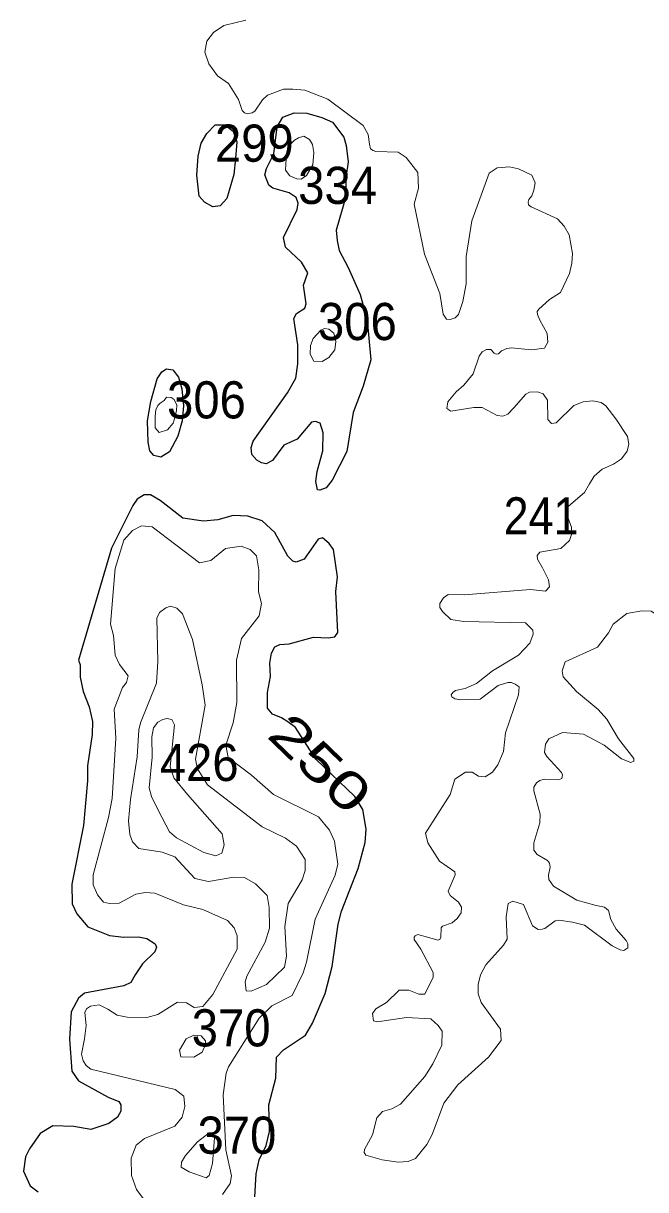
# Model space of a CAD drawing. Extents: x 499.9 to 555.3, y 9281.5 to 9336.8.
# Drawn here: x 507.77 to 510.44, y 9305.46 to 9310.48 of the extents above; entities that cross this region are included whole.
import ezdxf
from ezdxf.enums import TextEntityAlignment as Align

# ---------------------------------------------------------------- set-up
doc = ezdxf.new("R2010")
doc.units = 0
doc.header["$LTSCALE"] = 0.064
doc.layers.add('1', color=7, linetype='Continuous', lineweight=25)
doc.layers.add('2', color=7, linetype='Continuous', lineweight=13)
doc.layers.add('21', color=7, linetype='Continuous')
doc.layers.add('61', color=7, linetype='Continuous')

msp = doc.modelspace()

# ---------------------------------------------------------------- linework, layer by layer
at = {"layer": '1'}
for points in [[(508.9418, 9309.2272), (508.9771, 9309.2509), (508.9834, 9309.2693), (508.9721, 9309.3488), (508.9908, 9309.403), (508.9622, 9309.4485), (508.8943, 9309.5123), (508.885, 9309.5548), (508.9444, 9309.6744), (508.9489, 9309.7028), (508.9394, 9309.7265), (508.9102, 9309.7462), (508.8398, 9309.7664), (508.8227, 9309.7796), (508.8053, 9309.8238), (508.8118, 9309.8508), (508.8438, 9309.9141), (508.8577, 9310.0311), (508.8825, 9310.072), (508.9313, 9310.0912), (508.9861, 9310.0899), (509.0507, 9310.0715), (509.0958, 9310.0514), (509.1446, 9309.9867), (509.1556, 9309.95), (509.1634, 9309.8808), (509.1537, 9309.8108), (509.1534, 9309.73), (509.1124, 9309.5862), (509.1166, 9309.541), (509.1242, 9309.4981), (509.1636, 9309.4257), (509.215, 9309.3091), (509.2448, 9309.1988), (509.2615, 9309.0283), (509.2284, 9308.9141), (509.1857, 9308.8016), (509.1572, 9308.6338), (509.0954, 9308.5098), (509.0695, 9308.4766), (509.0421, 9308.4665), (509.0316, 9308.4692), (509.025, 9308.5038), (509.0296, 9308.548), (509.0548, 9308.6369), (509.0562, 9308.7141), (509.0434, 9308.7555), (509.0227, 9308.7621), (509.0056, 9308.7596), (508.9436, 9308.6868), (508.8862, 9308.6608), (508.8381, 9308.5954), (508.8103, 9308.5807), (508.7906, 9308.5842), (508.7712, 9308.596), (508.7486, 9308.6208), (508.7464, 9308.6509), (508.7552, 9308.6782), (508.9027, 9308.8857), (508.9389, 9308.9498), (508.9476, 9309.0108), (508.9476, 9309.0926), (508.9292, 9309.2061)], [(508.5177, 9309.9052), (508.5317, 9309.9602), (508.5553, 9310.0019), (508.5918, 9310.0393), (508.6335, 9310.0387), (508.669, 9310.0123), (508.6845, 9309.9669), (508.6789, 9309.8939), (508.6721, 9309.8253), (508.6414, 9309.7218), (508.6124, 9309.6912), (508.5813, 9309.6868), (508.5458, 9309.7063), (508.5231, 9309.7319), (508.513, 9309.8221)], [(508.4306, 9308.6989), (508.3958, 9308.6322), (508.3583, 9308.6097), (508.3283, 9308.6163), (508.3106, 9308.636), (508.3038, 9308.6736), (508.2999, 9308.7653), (508.3149, 9308.8486), (508.3414, 9308.946), (508.3622, 9308.9757), (508.3827, 9308.989), (508.4099, 9308.9845), (508.4343, 9308.9535), (508.4484, 9308.9037), (508.455, 9308.8304), (508.4494, 9308.7656)]]:
    msp.add_lwpolyline(points, close=True, dxfattribs=at)
for points in [[(508.8772, 9307.4868), (508.8385, 9307.5027), (508.8162, 9307.5294), (508.8167, 9307.5969), (508.8292, 9307.6653), (508.8263, 9307.7226), (508.8343, 9307.766), (508.8483, 9307.7934), (508.8704, 9307.8035), (508.9093, 9307.8056), (509.0151, 9307.8351), (509.0776, 9307.831), (509.1065, 9307.8366), (509.1185, 9307.8542), (509.1111, 9308.0306), (509.1172, 9308.0942), (509.0999, 9308.212), (509.0821, 9308.2376), (509.0538, 9308.2617), (509.0344, 9308.2564), (508.9739, 9308.1699), (508.9403, 9308.1571), (508.925, 9308.1609), (508.9048, 9308.1835), (508.8484, 9308.2844), (508.7933, 9308.3351), (508.7314, 9308.3557), (508.669, 9308.3576), (508.6025, 9308.3401), (508.5417, 9308.334), (508.4525, 9308.3469), (508.3556, 9308.4223), (508.3131, 9308.4464), (508.2859, 9308.4477), (508.2564, 9308.4286), (508.2369, 9308.4015), (508.1454, 9308.2175), (508.003, 9307.7362), (508.011, 9307.7161), (508.0113, 9307.6629), (508.0235, 9307.6006), (508.0496, 9307.534), (508.0635, 9307.4719), (508.0623, 9307.415), (508.0431, 9307.2802), (508.043, 9307.2157), (508.0254, 9307.0247), (507.9749, 9306.7717), (507.9764, 9306.6865), (507.9966, 9306.6443), (508.0439, 9306.5876), (508.1363, 9306.5512), (508.199, 9306.5434), (508.2619, 9306.5448), (508.2974, 9306.5372), (508.3328, 9306.5152), (508.339, 9306.4997), (508.3324, 9306.4804), (508.2793, 9306.4292), (508.2478, 9306.382), (508.2281, 9306.3485), (508.198, 9306.334), (508.03, 9306.3025), (508.0036, 9306.2804), (507.9719, 9306.2225), (507.9644, 9306.1038), (507.9754, 9305.9673), (508.0043, 9305.9255), (508.1308, 9305.8548), (508.1765, 9305.8365), (508.1851, 9305.822), (508.1853, 9305.7952), (508.1721, 9305.7688), (508.1341, 9305.7411), (508.0568, 9305.7158), (507.983, 9305.7289), (507.8933, 9305.7319), (507.8395, 9305.698), (507.7932, 9305.6329), (507.7758, 9305.5979), (507.7664, 9305.5367), (507.7961, 9305.473), (507.8299, 9305.4468)], [(509.2273, 9307.0932), (509.1917, 9307.1494), (509.025, 9307.3095), (508.9374, 9307.4457), (508.9038, 9307.4703), (508.8772, 9307.4868)], [(508.7618, 9305.4266), (508.7686, 9305.5243), (508.7811, 9305.5847), (508.8116, 9305.6473), (508.8258, 9305.7069), (508.823, 9305.8215), (508.853, 9305.937), (508.8549, 9306.0268), (508.8858, 9306.0582), (508.9804, 9306.1217), (509.0095, 9306.1732), (509.0641, 9306.301), (509.095, 9306.4167), (509.1208, 9306.5998), (509.1356, 9306.6551), (509.2061, 9306.8385), (509.2365, 9306.9515), (509.2414, 9307.0088), (509.2273, 9307.0932)]]:
    msp.add_lwpolyline(points, dxfattribs=at)
at = {"layer": '2'}
for points in [[(508.555, 9310.3998), (508.5843, 9310.4369), (508.6291, 9310.4669), (508.7234, 9310.4902)], [(508.6923, 9310.1482), (508.6495, 9310.2167), (508.602, 9310.2498), (508.5637, 9310.3025), (508.5476, 9310.3527), (508.555, 9310.3998)], [(510.2162, 9308.8511), (510.1744, 9308.848), (510.1344, 9308.8317), (510.0582, 9308.7563), (510.0382, 9308.7541), (510.0231, 9308.7707), (510.0204, 9308.8543), (510.0019, 9308.8817), (509.9779, 9308.8904), (509.9435, 9308.889), (509.9281, 9308.88), (509.8765, 9308.8209), (509.8511, 9308.7942), (509.8294, 9308.7863), (509.8051, 9308.7887), (509.7404, 9308.8224), (509.7039, 9308.8223), (509.6048, 9308.8067), (509.5876, 9308.8187), (509.592, 9308.8467), (509.6284, 9308.8907), (509.6605, 9308.9184), (509.7015, 9308.9682), (509.7264, 9309.044), (509.7402, 9309.063), (509.7584, 9309.0732), (509.7771, 9309.0722), (509.7913, 9309.0564), (509.8008, 9309.0525), (509.8105, 9309.0535), (509.8226, 9309.0673), (509.8455, 9309.077), (509.8659, 9309.0795), (509.9515, 9309.0707), (510.0077, 9309.0784), (510.0226, 9309.1043), (510.0197, 9309.1415), (509.9885, 9309.1989), (509.9778, 9309.2234), (509.977, 9309.2356), (509.9838, 9309.2465), (510.0297, 9309.288), (510.0768, 9309.3175), (510.1154, 9309.3998), (510.1262, 9309.444), (510.128, 9309.4861), (510.1148, 9309.5663), (510.0934, 9309.6031), (510.0638, 9309.6344), (509.9509, 9309.6868), (509.9395, 9309.6958), (509.9381, 9309.7073), (509.9404, 9309.7177), (509.9538, 9309.7335), (509.9625, 9309.7583), (509.9684, 9309.7899), (509.9542, 9309.8232), (509.8956, 9309.8504), (509.8582, 9309.8583), (509.804, 9309.8537), (509.7697, 9309.8307), (509.6952, 9309.6261), (509.6716, 9309.4732), (509.6712, 9309.3556), (509.6567, 9309.2785), (509.6376, 9309.2236), (509.6245, 9309.2094), (509.6018, 9309.202), (509.586, 9309.2029), (509.5725, 9309.2243), (509.5577, 9309.3137), (509.492, 9309.4835), (509.4477, 9309.6982), (509.4664, 9309.7674), (509.4628, 9309.8348), (509.4135, 9309.899), (509.3792, 9309.9211), (509.2832, 9309.9247), (509.2707, 9309.9288), (509.259, 9309.9363), (509.2561, 9309.9563), (509.2496, 9309.9984), (509.2276, 9310.0365), (509.0755, 9310.1499), (508.9779, 9310.1893), (508.9255, 9310.1928), (508.8859, 9310.1923), (508.8167, 9310.1672), (508.7947, 9310.1467), (508.7628, 9310.0978), (508.7509, 9310.0907), (508.7291, 9310.0866), (508.7179, 9310.0911), (508.7082, 9310.1013), (508.6923, 9310.1482)], [(510.3703, 9308.6652), (510.3652, 9308.6976), (510.3146, 9308.7745), (510.2719, 9308.8303), (510.2519, 9308.8445), (510.2162, 9308.8511)], [(509.273, 9306.1832), (509.2689, 9306.2151), (509.2831, 9306.2344), (509.3289, 9306.2617), (509.3833, 9306.3154), (509.4245, 9306.3155), (509.4675, 9306.2982), (509.4928, 9306.2986), (509.5291, 9306.3708), (509.5294, 9306.3914), (509.4756, 9306.4922), (509.4482, 9306.5341), (509.4471, 9306.544), (509.4512, 9306.5498), (509.4634, 9306.5544), (509.5047, 9306.544), (509.5494, 9306.53), (509.5577, 9306.5327), (509.5628, 9306.5428), (509.564, 9306.5829), (509.5692, 9306.5905), (509.6105, 9306.605), (509.632, 9306.6231), (509.6503, 9306.6485), (509.6506, 9306.673), (509.6387, 9306.6935), (509.6019, 9306.7227), (509.5938, 9306.7409), (509.6232, 9306.8122), (509.623, 9306.8249), (509.5564, 9306.8703), (509.5059, 9306.9492), (509.4968, 9306.9912), (509.6018, 9307.1576), (509.6226, 9307.2232), (509.6681, 9307.2531), (509.6975, 9307.253), (509.7239, 9307.2358), (509.753, 9307.233), (509.7841, 9307.2533), (509.807, 9307.2851), (509.8317, 9307.3424), (509.8406, 9307.4225), (509.8957, 9307.5865), (509.8994, 9307.6201), (509.8826, 9307.6328), (509.8669, 9307.6391), (509.8511, 9307.6395), (509.8092, 9307.6265), (509.7309, 9307.5683), (509.6462, 9307.5645), (509.6221, 9307.5698), (509.6102, 9307.578), (509.6068, 9307.5862), (509.6133, 9307.5958), (509.6259, 9307.6049), (509.6673, 9307.6143), (509.7154, 9307.6345), (509.784, 9307.6895), (509.8956, 9307.7577), (509.9455, 9307.8088), (509.9593, 9307.8481), (509.9579, 9307.8647), (509.9266, 9307.896), (509.6609, 9307.9024), (509.6057, 9307.9103), (509.5689, 9307.9443), (509.5586, 9307.9622), (509.5584, 9307.9799), (509.5743, 9308.0042), (509.5943, 9308.0181), (509.6623, 9308.0165), (509.9481, 9308.0396), (510.013, 9308.0319), (510.0298, 9308.0507), (510.0255, 9308.0818), (509.999, 9308.1323), (509.9779, 9308.1705), (509.9767, 9308.1862), (509.9875, 9308.2003), (510.0778, 9308.2165), (510.1152, 9308.2511), (510.125, 9308.2804), (510.124, 9308.3077), (510.1045, 9308.3607), (510.1029, 9308.3796), (510.112, 9308.3981), (510.1801, 9308.4576), (510.2013, 9308.495), (510.2217, 9308.5268), (510.2555, 9308.5575), (510.3055, 9308.5787), (510.34, 9308.6018), (510.3634, 9308.6354), (510.3703, 9308.6652)], [(508.3199, 9308.3092), (508.2748, 9308.3137), (508.2364, 9308.2929), (508.1985, 9308.2517), (508.162, 9308.1305), (508.1412, 9307.8902), (508.1547, 9307.8418), (508.1613, 9307.7569), (508.1801, 9307.7163), (508.2177, 9307.6678), (508.2102, 9307.639), (508.1924, 9307.6184), (508.1578, 9307.5253), (508.164, 9307.4004), (508.1482, 9307.1409), (508.1323, 9307.0581), (508.0661, 9306.8124), (508.067, 9306.7685), (508.0849, 9306.7257), (508.1111, 9306.6938), (508.1377, 9306.6882), (508.1791, 9306.6898), (508.2508, 9306.728), (508.2913, 9306.7357), (508.3319, 9306.7327), (508.4552, 9306.6824), (508.5389, 9306.6628), (508.6445, 9306.6148), (508.6727, 9306.5834), (508.6858, 9306.5487), (508.6858, 9306.4923), (508.5814, 9306.2974), (508.5387, 9306.2457), (508.5015, 9306.2413), (508.4679, 9306.2613), (508.4294, 9306.2643), (508.3445, 9306.2111), (508.2975, 9306.1978), (508.2136, 9306.1994), (508.1706, 9306.2083), (508.1305, 9306.2329), (508.0932, 9306.2519), (508.0556, 9306.2459), (508.038, 9306.2353), (508.0304, 9306.2196), (508.0372, 9306.1635), (508.03, 9306.1061), (508.0165, 9306.0399), (508.0236, 9306.0119), (508.0372, 9305.9906), (508.0562, 9305.9753), (508.4193, 9305.8878), (508.4566, 9305.8593), (508.4616, 9305.8145), (508.4493, 9305.7694), (508.4183, 9305.7295), (508.2872, 9305.6765), (508.2523, 9305.6483), (508.2302, 9305.5926), (508.2322, 9305.5179), (508.2528, 9305.4568), (508.286, 9305.4133)], [(508.6224, 9305.4356), (508.6559, 9305.4827), (508.6619, 9305.5166), (508.638, 9305.628), (508.6256, 9305.8645), (508.6392, 9305.9587), (508.6483, 9305.9851), (508.7805, 9306.1953), (508.8352, 9306.2483), (508.9232, 9306.2918), (508.9701, 9306.3902), (508.985, 9306.4359), (509.0219, 9306.6213), (509.1071, 9306.8105), (509.1185, 9306.8582), (509.1043, 9306.9563), (509.0834, 9307.0038), (509.036, 9307.0608), (508.8419, 9307.1573), (508.7481, 9307.2403), (508.6475, 9307.3171), (508.6372, 9307.37), (508.6687, 9307.4656), (508.6841, 9307.5537), (508.6829, 9307.7353), (508.7048, 9307.8293), (508.7809, 9307.9257), (508.7908, 9307.9796), (508.7784, 9308.029), (508.7798, 9308.1245), (508.7689, 9308.185), (508.7416, 9308.2111), (508.7037, 9308.2264), (508.6354, 9308.2165), (508.5723, 9308.1649), (508.5237, 9308.1542), (508.3199, 9308.3092)], [(510.611, 9307.8913), (510.5569, 9307.8897), (510.4676, 9307.9467), (510.4272, 9307.9485), (510.3626, 9307.936), (510.3037, 9307.8902)], [(510.3037, 9307.8902), (510.2832, 9307.8528), (510.236, 9307.7912), (510.0973, 9307.728), (510.0835, 9307.6902), (510.0881, 9307.6632), (510.1456, 9307.6), (510.2388, 9307.5226), (510.2763, 9307.4822), (510.327, 9307.3964), (510.3918, 9307.3117), (510.3921, 9307.3012), (510.3789, 9307.295), (510.3396, 9307.3104), (510.2645, 9307.3696), (510.1757, 9307.4169), (510.0859, 9307.4246), (510.0263, 9307.3977), (510.0123, 9307.3746), (510.0088, 9307.3383), (510.0183, 9307.3203), (510.0817, 9307.2527), (510.0858, 9307.2426), (510.0833, 9307.2269), (510.069, 9307.2207), (510.0062, 9307.2237), (509.9887, 9307.2181), (509.9736, 9307.2074), (509.9629, 9307.1892), (509.9628, 9307.1736), (509.9894, 9307.0731), (509.9878, 9307.0352), (509.9627, 9306.9499), (509.9626, 9306.9182), (509.9765, 9306.8985), (510.0208, 9306.8729), (510.0295, 9306.8618), (510.0322, 9306.8449), (510.0254, 9306.8096), (510.0272, 9306.7917), (510.0475, 9306.7626), (510.1479, 9306.7023), (510.2307, 9306.6799), (510.2663, 9306.6727), (510.2828, 9306.6585), (510.2934, 9306.6189), (510.3165, 9306.5783), (510.3601, 9306.5288), (510.3659, 9306.5148), (510.3661, 9306.4975), (510.3489, 9306.4867), (510.3336, 9306.489), (510.2993, 9306.5056), (510.1807, 9306.5955), (510.128, 9306.6085), (510.0692, 9306.6159), (510.0541, 9306.6132), (510.0102, 9306.5805), (509.9982, 9306.5772), (509.9811, 9306.5771), (509.956, 9306.592), (509.9176, 9306.6847), (509.8724, 9306.6987), (509.8522, 9306.689), (509.8432, 9306.6316), (509.8476, 9306.5353), (509.8318, 9306.5083), (509.7557, 9306.4239), (509.7332, 9306.3818), (509.7222, 9306.3404), (509.7225, 9306.2991), (509.7359, 9306.2617), (509.8192, 9306.1477), (509.8221, 9306.0993), (509.7667, 9306.0277), (509.6359, 9305.9078), (509.5755, 9305.8294), (509.5255, 9305.6935), (509.5013, 9305.6511), (509.4534, 9305.5906), (509.4213, 9305.5774), (509.3793, 9305.5758), (509.3098, 9305.5856), (509.2389, 9305.6047), (509.2318, 9305.6172), (509.2334, 9305.6301), (509.2684, 9305.6934), (509.2865, 9305.766), (509.3108, 9305.7937), (509.3513, 9305.8049), (509.3894, 9305.8241), (509.4934, 9305.9439), (509.5284, 9305.9981), (509.567, 9306.0785), (509.5675, 9306.1389)], [(509.5675, 9306.1389), (509.5512, 9306.1634), (509.5185, 9306.1918), (509.4143, 9306.1979), (509.2902, 9306.179), (509.273, 9306.1832)]]:
    msp.add_lwpolyline(points, dxfattribs=at)
for points in [[(508.9133, 9309.8199), (508.8943, 9309.8445), (508.8957, 9309.87), (508.8986, 9309.9158), (508.9115, 9309.9515), (508.9333, 9309.9727), (508.9504, 9309.9838), (508.973, 9309.9903), (508.998, 9309.9759), (509.0099, 9309.9551), (509.0158, 9309.9207), (509.0119, 9309.8675), (508.9842, 9309.8217), (508.962, 9309.8051), (508.9423, 9309.8075)], [(509.0465, 9309.1563), (509.0135, 9309.1198), (509.0021, 9309.0902), (508.9998, 9309.0526), (509.0157, 9309.0218), (509.0522, 9309.0207), (509.0807, 9309.0378), (509.1058, 9309.0708), (509.1103, 9309.1073), (509.1023, 9309.1426), (509.0807, 9309.1597), (509.0613, 9309.1631)], [(508.382, 9308.868), (508.4025, 9308.8659), (508.4148, 9308.8577), (508.4271, 9308.8331), (508.425, 9308.8106), (508.4189, 9308.7839), (508.4107, 9308.7552), (508.3861, 9308.7265), (508.3505, 9308.7155), (508.3328, 9308.7347), (508.3328, 9308.7552), (508.3328, 9308.786), (508.3369, 9308.8126), (508.3451, 9308.8311), (508.3553, 9308.8413), (508.3717, 9308.8536)], [(508.7933, 9307.0179), (508.5588, 9307.1987), (508.5161, 9307.2683), (508.5072, 9307.3088), (508.5491, 9307.5412), (508.5363, 9307.6297), (508.4936, 9307.8238), (508.4512, 9307.9355), (508.4262, 9307.959), (508.3997, 9307.9674), (508.3792, 9307.9607), (508.3515, 9307.94), (508.3411, 9307.9158), (508.3455, 9307.7292), (508.3387, 9307.6361), (508.2697, 9307.4663), (508.2628, 9307.4361), (508.2563, 9307.3192), (508.2268, 9307.1353), (508.2182, 9307.0439), (508.2243, 9306.9858), (508.2366, 9306.9539), (508.2638, 9306.9257), (508.3629, 9306.9093), (508.4185, 9306.8885), (508.5038, 9306.7962), (508.5635, 9306.7837), (508.6722, 9306.8023), (508.7179, 9306.8009), (508.7646, 9306.7735), (508.8157, 9306.7223), (508.8244, 9306.6706), (508.8259, 9306.5825), (508.8067, 9306.522), (508.7278, 9306.3751), (508.7212, 9306.3507), (508.7254, 9306.313), (508.7466, 9306.311), (508.8126, 9306.3402), (508.8894, 9306.4144), (508.8977, 9306.4621), (508.8914, 9306.5894), (508.9057, 9306.6889), (508.9653, 9306.79), (508.9789, 9306.8298), (508.9786, 9306.8774), (508.942, 9306.9351), (508.8945, 9306.9698)], [(508.6219, 9306.988), (508.4723, 9307.157), (508.414, 9307.2292), (508.3973, 9307.2758), (508.4168, 9307.4577), (508.4055, 9307.4803), (508.3836, 9307.4852), (508.3667, 9307.48), (508.3443, 9307.4687), (508.3264, 9307.4447), (508.3185, 9307.4051), (508.3199, 9307.3184), (508.308, 9307.1861), (508.3181, 9307.1485), (508.3459, 9307.0895), (508.3957, 9306.9962), (508.425, 9306.9707), (508.5428, 9306.9082), (508.594, 9306.8936), (508.6205, 9306.9049), (508.6303, 9306.9403)], [(508.4438, 9306.0286), (508.4383, 9306.0577), (508.4674, 9306.1059), (508.4994, 9306.1214), (508.5308, 9306.1184), (508.5504, 9306.0977), (508.5502, 9306.0811), (508.5352, 9306.0483), (508.4993, 9306.0273)], [(508.4794, 9305.5329), (508.4458, 9305.5529), (508.4472, 9305.5746), (508.4637, 9305.6031), (508.5158, 9305.6625), (508.5652, 9305.7018), (508.5799, 9305.7021), (508.5882, 9305.6798), (508.5806, 9305.5693), (508.5659, 9305.5182), (508.5532, 9305.5081)]]:
    msp.add_lwpolyline(points, close=True, dxfattribs=at)

# ---------------------------------------------------------------- texts
at = {"layer": '21'}
for s, width, p in [('299', 0.95, (508.5905, 9309.8806)), ('334', 0.95, (508.9487, 9309.699)), ('306', 0.95, (509.0337, 9309.1129)), ('306', 0.95, (508.3845, 9308.7758)), ('241', 0.9, (509.8326, 9308.2765)), ('426', 0.95, (508.3533, 9307.2154)), ('370', 0.95, (508.4906, 9306.0732)), ('370', 0.95, (508.5156, 9305.6113))]:
    msp.add_text(s, height=0.16, dxfattribs=dict(at, width=width)).set_placement(p)
at = {"layer": '61', "width": 1.4}
msp.add_text('250', height=0.16, rotation=316.005, dxfattribs=at).set_placement((508.9881, 9307.234), align=Align.CENTER)

doc.saveas('drawing.dxf')
